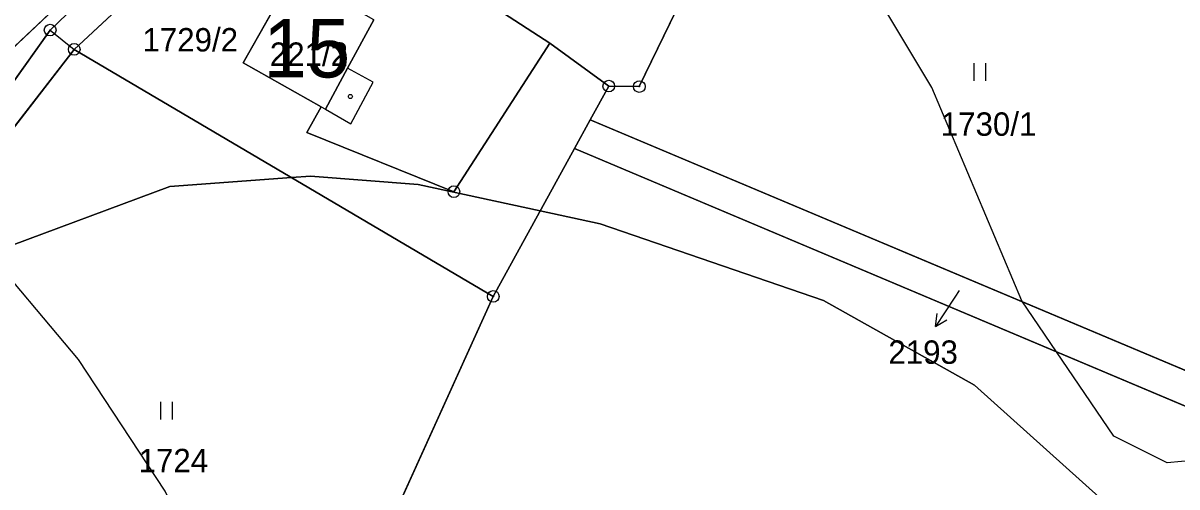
# Model space of a CAD drawing. Extents: x -706130 to -698555, y -971544 to -967260.
# Drawn here: x -703492.5 to -703393.8, y -970921.9 to -970882.2 of the extents above; entities that cross this region are included whole.
import ezdxf

# ---------------------------------------------------------------- set-up
doc = ezdxf.new("R2010")
doc.units = 0
for name, color, linetype in [('_Doplněk budov pro zastavěnost', 7, 'Continuous'), ('BPEJ hranice S', 7, 'Continuous'), ('BPEJ I-II trida ochrany S', 7, 'Continuous'), ('KN_Budovy', 7, 'Continuous'), ('KN_Budovy_cisla_domovni', 7, 'Continuous'), ('KN_Hranice_parcel', 7, 'Continuous'), ('KN_Hranice_parcel_vnitrni_kresba', 7, 'Continuous'), ('KN_Parcelni cisla', 7, 'Continuous'), ('KN_Parcelni cisla_sipky', 7, 'Continuous'), ('KN_Polygon parcely', 7, 'Continuous'), ('KN_POZEMKY_13_ZASTAVENA PLOCHA', 7, 'Continuous'), ('KN_POZEMKY_14_OSTATNI PLOCHA', 7, 'Continuous'), ('KN_POZEMKY_7_TTP', 7, 'Continuous'), ('KN_VYUZITI_17_ostatni plocha_ostatni komunikace', 7, 'Continuous'), ('KN_Značky bodu BP', 7, 'Continuous'), ('KN_Značky budov', 7, 'Continuous'), ('KN_Značky kultur', 7, 'Continuous'), ('Plochy smíšené nezastavěného území všeobecné S', 7, 'Continuous'), ('Plochy smíšené obytné venkovské S', 7, 'Continuous'), ('Plochy verejnych prostranstvi - komunikace ostatni S', 7, 'Continuous'), ('Plochy zemědělské všeobecné CELEK S', 7, 'Continuous'), ('Regulační bloky v krajině S', 7, 'Continuous'), ('Regulační bloky zastavěné S', 7, 'Continuous'), ('VÝŠKOPIS_vrstevnice hlavní', 7, 'Continuous'), ('VÝŠKOPIS_vrstevnice zesílená', 7, 'Continuous'), ('Zastavene uzemi N', 7, 'Continuous'), ('Zastavene uzemi plochy N', 7, 'Continuous')]:
    doc.layers.add(name, color=color, linetype=linetype)

msp = doc.modelspace()

# ---------------------------------------------------------------- linework, layer by layer
at = {"layer": '_Doplněk budov pro zastavěnost'}
for p, q in [((-703464.77, -970886.07), (-703466.67, -970889.57)), ((-703462.57, -970887.27), (-703464.77, -970886.07)), ((-703464.48, -970890.82), (-703462.57, -970887.27)), ((-703466.67, -970889.57), (-703464.48, -970890.82))]:
    msp.add_line(p, q, dxfattribs=at)
at = {"layer": 'BPEJ hranice S'}
for points in [[(-703386.57, -970993.95), (-703382.492, -970993.969), (-703379.613, -970960.46), (-703377.102, -970944.148), (-703377.829, -970943.478), (-703380.404, -970941.106), (-703382.48, -970939.193), (-703395.719, -970926.996), (-703411.117, -970913.185), (-703424.037, -970905.926), (-703443.152, -970899.375), (-703448.278, -970898.268), (-703458.727, -970896.011), (-703467.931, -970895.303), (-703469.556, -970895.422), (-703479.966, -970896.188), (-703494.877, -970901.721), (-703501.957, -970907.564), (-703506.735, -970917.479), (-703507.974, -970926.332), (-703508.073, -970932.448), (-703508.119, -970935.352)], [(-703494.877, -970901.721), (-703479.966, -970896.188), (-703469.556, -970895.422), (-703467.931, -970895.303), (-703458.727, -970896.011), (-703448.278, -970898.268), (-703443.152, -970899.375), (-703424.037, -970905.926), (-703411.117, -970913.185), (-703395.719, -970926.996)]]:
    msp.add_lwpolyline(points, dxfattribs=at)
at = {"layer": 'BPEJ I-II trida ochrany S'}
for p, q in [((-703473.71, -970885.6), (-703470.48, -970879.91)), ((-703451.9, -970881.05), (-703447.46, -970883.93)), ((-703447.46, -970883.93), (-703455.67, -970896.63)), ((-703467.02, -970889.37), (-703473.71, -970885.6)), ((-703468.24, -970891.57), (-703467.02, -970889.37)), ((-703445.35, -970892.94), (-703444.01, -970890.5)), ((-703444.01, -970890.5), (-703381.6, -970916.74)), ((-703455.67, -970896.63), (-703468.24, -970891.57)), ((-703381.44, -970919.86), (-703445.35, -970892.94))]:
    msp.add_line(p, q, dxfattribs=at)
at = {"layer": 'KN_Budovy'}
msp.add_lwpolyline([(-703462.53, -970881.95), (-703465.33, -970880.33), (-703469.39, -970877.98), (-703469.6, -970878.34), (-703470.48, -970879.91), (-703473.71, -970885.6), (-703467.02, -970889.37), (-703466.67, -970889.57), (-703464.77, -970886.07)], close=True, dxfattribs=at)
at = {"layer": 'KN_Hranice_parcel'}
for p, q in [((-703501.32, -970891.81), (-703474.88, -970866.84)), ((-703447.46, -970883.93), (-703451.9, -970881.05)), ((-703452.3, -970905.59), (-703488.16, -970884.46)), ((-703442.41, -970887.6), (-703447.46, -970883.93)), ((-703444.01, -970890.5), (-703442.41, -970887.6)), ((-703445.35, -970892.94), (-703444.01, -970890.5)), ((-703444.01, -970890.5), (-703381.6, -970916.74)), ((-703445.35, -970892.94), (-703452.3, -970905.59)), ((-703381.44, -970919.86), (-703445.35, -970892.94)), ((-703474.64, -970954.83), (-703452.3, -970905.59))]:
    msp.add_line(p, q, dxfattribs=at)
for points in [[(-703499.83, -970896.3), (-703490.22, -970882.81), (-703474.17, -970867.38), (-703459.68, -970853.66)], [(-703427.86, -970863.06), (-703439.8, -970887.64), (-703442.41, -970887.6)], [(-703471.32, -970868.48), (-703482.51, -970879.2), (-703488.16, -970884.46)], [(-703464.6, -970872.83), (-703465.33, -970880.33), (-703469.39, -970877.98), (-703469.6, -970878.34), (-703471.25, -970877.41), (-703472.14, -970878.97), (-703470.48, -970879.91), (-703473.71, -970885.6), (-703467.02, -970889.37), (-703468.24, -970891.57), (-703455.67, -970896.63), (-703447.46, -970883.93)], [(-703488.16, -970884.46), (-703498.45, -970897.74), (-703506.43, -970902.79)]]:
    msp.add_lwpolyline(points, dxfattribs=at)
at = {"layer": 'KN_Hranice_parcel_vnitrni_kresba'}
for p, q in [((-703462.53, -970881.95), (-703464.77, -970886.07)), ((-703466.67, -970889.57), (-703464.77, -970886.07)), ((-703462.57, -970887.27), (-703464.77, -970886.07)), ((-703464.48, -970890.82), (-703462.57, -970887.27)), ((-703467.02, -970889.37), (-703466.67, -970889.57)), ((-703466.67, -970889.57), (-703464.48, -970890.82))]:
    msp.add_line(p, q, dxfattribs=at)
at = {"layer": 'KN_Parcelni cisla_sipky'}
for p, q in [((-703412.44, -970905.07), (-703412.81, -970905.65)), ((-703412.81, -970905.65), (-703414.444, -970908.167)), ((-703414.444, -970908.167), (-703414.319, -970907.054)), ((-703414.444, -970908.167), (-703413.479, -970907.6))]:
    msp.add_line(p, q, dxfattribs=at)
at = {"layer": 'KN_Polygon parcely'}
for points in [[(-703389.31, -970823.75), (-703402.06, -970826.91), (-703418.87, -970828.7), (-703432.41, -970829.1), (-703437.23, -970829.33), (-703442.53, -970831.54), (-703448.86, -970837.18), (-703452.93, -970843.37), (-703459.68, -970853.66), (-703474.17, -970867.38), (-703490.22, -970882.81), (-703499.83, -970896.3)], [(-703498.45, -970897.74), (-703488.16, -970884.46), (-703482.51, -970879.2), (-703471.32, -970868.48), (-703457.45, -970855.18), (-703452.69, -970846.75), (-703451.29, -970844.27), (-703447.23, -970838.63), (-703441.75, -970833.26), (-703436.96, -970831.68), (-703432.27, -970831.14), (-703418.68, -970830.83), (-703411.87, -970830.14), (-703402.39, -970829.19), (-703388.15, -970825.71)]]:
    msp.add_lwpolyline(points, dxfattribs=at)
for points in [[(-703555.18, -970837.49), (-703557.44, -970858.68), (-703499.8, -970888.55), (-703501.32, -970891.81), (-703474.88, -970866.84), (-703506.21, -970849.47), (-703523.76, -970846.61)], [(-703499.83, -970896.3), (-703490.22, -970882.81), (-703474.17, -970867.38), (-703459.68, -970853.66), (-703452.93, -970843.37), (-703461.61, -970853.7), (-703472.43, -970864.49), (-703474.88, -970866.84), (-703501.32, -970891.81), (-703504.94, -970899.58)], [(-703452.69, -970846.75), (-703457.45, -970855.18), (-703471.32, -970868.48), (-703464.6, -970872.83), (-703464.26, -970869.43), (-703460.18, -970859.84), (-703445.87, -970865.98), (-703451.9, -970881.05), (-703447.46, -970883.93), (-703442.41, -970887.6), (-703439.8, -970887.64), (-703427.86, -970863.06), (-703450.25, -970848.36)], [(-703442.41, -970887.6), (-703444.01, -970890.5), (-703381.6, -970916.74), (-703385.88, -970899.31), (-703384.61, -970882.12), (-703415.26, -970870.34), (-703425.73, -970858.68), (-703427.86, -970863.06), (-703439.8, -970887.64)], [(-703442.41, -970887.6), (-703447.46, -970883.93), (-703455.67, -970896.63), (-703468.24, -970891.57), (-703467.02, -970889.37), (-703473.71, -970885.6), (-703470.48, -970879.91), (-703472.14, -970878.97), (-703471.25, -970877.41), (-703469.6, -970878.34), (-703469.39, -970877.98), (-703465.33, -970880.33), (-703464.6, -970872.83), (-703471.32, -970868.48), (-703482.51, -970879.2), (-703488.16, -970884.46), (-703452.3, -970905.59), (-703445.35, -970892.94), (-703444.01, -970890.5)], [(-703473.71, -970885.6), (-703467.02, -970889.37), (-703468.24, -970891.57), (-703455.67, -970896.63), (-703447.46, -970883.93), (-703451.9, -970881.05), (-703464.6, -970872.83), (-703465.33, -970880.33), (-703469.39, -970877.98), (-703469.6, -970878.34), (-703471.25, -970877.41), (-703472.14, -970878.97), (-703470.48, -970879.91)], [(-703500.98, -970937.23), (-703474.64, -970954.83), (-703452.3, -970905.59), (-703488.16, -970884.46), (-703498.45, -970897.74), (-703506.43, -970902.79), (-703509.39, -970909.15), (-703504.78, -970912.08), (-703512.43, -970929.51)], [(-703381.44, -970919.86), (-703381.6, -970916.74), (-703444.01, -970890.5), (-703445.35, -970892.94)], [(-703416.15, -970988.81), (-703392.04, -970989.52), (-703388.71, -970960.49), (-703382.11, -970937.93), (-703381.44, -970919.86), (-703445.35, -970892.94), (-703452.3, -970905.59), (-703474.64, -970954.83), (-703434.58, -970981.6), (-703427.14, -970986.12)]]:
    msp.add_lwpolyline(points, close=True, dxfattribs=at)
at = {"layer": 'KN_POZEMKY_13_ZASTAVENA PLOCHA'}
for p, q in [((-703473.71, -970885.6), (-703470.48, -970879.91)), ((-703451.9, -970881.05), (-703447.46, -970883.93)), ((-703447.46, -970883.93), (-703455.67, -970896.63)), ((-703467.02, -970889.37), (-703473.71, -970885.6)), ((-703468.24, -970891.57), (-703467.02, -970889.37)), ((-703455.67, -970896.63), (-703468.24, -970891.57))]:
    msp.add_line(p, q, dxfattribs=at)
at = {"layer": 'KN_POZEMKY_14_OSTATNI PLOCHA'}
for p, q in [((-703445.35, -970892.94), (-703444.01, -970890.5)), ((-703444.01, -970890.5), (-703381.6, -970916.74)), ((-703381.44, -970919.86), (-703445.35, -970892.94))]:
    msp.add_line(p, q, dxfattribs=at)
at = {"layer": 'KN_POZEMKY_7_TTP'}
for p, q in [((-703439.8, -970887.64), (-703427.86, -970863.06)), ((-703427.86, -970863.06), (-703439.8, -970887.64)), ((-703501.32, -970891.81), (-703474.88, -970866.84)), ((-703474.88, -970866.84), (-703501.32, -970891.81)), ((-703490.22, -970882.81), (-703474.17, -970867.38)), ((-703474.17, -970867.38), (-703490.22, -970882.81)), ((-703482.51, -970879.2), (-703488.16, -970884.46)), ((-703488.16, -970884.46), (-703482.51, -970879.2)), ((-703470.48, -970879.91), (-703473.71, -970885.6)), ((-703447.46, -970883.93), (-703451.9, -970881.05)), ((-703499.83, -970896.3), (-703490.22, -970882.81)), ((-703490.22, -970882.81), (-703499.83, -970896.3)), ((-703488.16, -970884.46), (-703498.45, -970897.74)), ((-703498.45, -970897.74), (-703488.16, -970884.46)), ((-703452.3, -970905.59), (-703488.16, -970884.46)), ((-703488.16, -970884.46), (-703452.3, -970905.59)), ((-703455.67, -970896.63), (-703447.46, -970883.93)), ((-703447.46, -970883.93), (-703442.41, -970887.6)), ((-703442.41, -970887.6), (-703447.46, -970883.93)), ((-703473.71, -970885.6), (-703467.02, -970889.37)), ((-703442.41, -970887.6), (-703444.01, -970890.5)), ((-703444.01, -970890.5), (-703442.41, -970887.6)), ((-703442.41, -970887.6), (-703439.8, -970887.64)), ((-703439.8, -970887.64), (-703442.41, -970887.6)), ((-703467.02, -970889.37), (-703468.24, -970891.57)), ((-703444.01, -970890.5), (-703445.35, -970892.94)), ((-703381.6, -970916.74), (-703444.01, -970890.5)), ((-703468.24, -970891.57), (-703455.67, -970896.63)), ((-703452.3, -970905.59), (-703445.35, -970892.94)), ((-703445.35, -970892.94), (-703452.3, -970905.59)), ((-703445.35, -970892.94), (-703381.44, -970919.86)), ((-703474.64, -970954.83), (-703452.3, -970905.59)), ((-703452.3, -970905.59), (-703474.64, -970954.83))]:
    msp.add_line(p, q, dxfattribs=at)
at = {"layer": 'KN_VYUZITI_17_ostatni plocha_ostatni komunikace'}
for p, q in [((-703445.35, -970892.94), (-703444.01, -970890.5)), ((-703444.01, -970890.5), (-703381.6, -970916.74)), ((-703381.44, -970919.86), (-703445.35, -970892.94))]:
    msp.add_line(p, q, dxfattribs=at)
at = {"layer": 'KN_Značky bodu BP'}
for centre, radius in [((-703490.22, -970882.81), 0.5), ((-703490.22, -970882.81), 0.0303), ((-703488.16, -970884.46), 0.5), ((-703488.16, -970884.46), 0.0303), ((-703442.41, -970887.6), 0.5), ((-703439.8, -970887.64), 0.5), ((-703442.41, -970887.6), 0.0303), ((-703439.8, -970887.64), 0.0303), ((-703455.67, -970896.63), 0.5), ((-703455.67, -970896.63), 0.0303), ((-703452.3, -970905.59), 0.5), ((-703452.3, -970905.59), 0.0303)]:
    msp.add_circle(centre, radius, dxfattribs=at)
at = {"layer": 'KN_Značky budov'}
msp.add_circle((-703464.527, -970888.489), 0.175, dxfattribs=at)
at = {"layer": 'KN_Značky kultur'}
for p, q in [((-703411.141, -970887.15), (-703411.141, -970885.65)), ((-703410.14, -970887.15), (-703410.14, -970885.65)), ((-703480.741, -970916.11), (-703480.741, -970914.61)), ((-703479.74, -970916.11), (-703479.74, -970914.61))]:
    msp.add_line(p, q, dxfattribs=at)
at = {"layer": 'Plochy smíšené nezastavěného území všeobecné S'}
for p, q in [((-703427.86, -970863.06), (-703439.8, -970887.64)), ((-703488.16, -970884.46), (-703498.45, -970897.74)), ((-703452.3, -970905.59), (-703488.16, -970884.46)), ((-703442.41, -970887.6), (-703444.01, -970890.5)), ((-703439.8, -970887.64), (-703442.41, -970887.6)), ((-703444.01, -970890.5), (-703445.35, -970892.94)), ((-703445.35, -970892.94), (-703452.3, -970905.59))]:
    msp.add_line(p, q, dxfattribs=at)
at = {"layer": 'Plochy smíšené obytné venkovské S'}
for p, q in [((-703482.51, -970879.2), (-703488.16, -970884.46)), ((-703488.16, -970884.46), (-703452.3, -970905.59)), ((-703444.01, -970890.5), (-703442.41, -970887.6)), ((-703445.35, -970892.94), (-703444.01, -970890.5)), ((-703452.3, -970905.59), (-703445.35, -970892.94))]:
    msp.add_line(p, q, dxfattribs=at)
msp.add_lwpolyline([(-703442.41, -970887.6), (-703439.8, -970887.64), (-703427.86, -970863.06)], dxfattribs=at)
at = {"layer": 'Plochy verejnych prostranstvi - komunikace ostatni S'}
for points in [[(-703474.17, -970867.38), (-703490.22, -970882.81), (-703499.83, -970896.3), (-703504.94, -970899.58), (-703506.43, -970902.79), (-703498.45, -970897.74), (-703488.16, -970884.46)], [(-703488.16, -970884.46), (-703482.51, -970879.2), (-703471.32, -970868.48)]]:
    msp.add_lwpolyline(points, dxfattribs=at)
at = {"layer": 'Plochy zemědělské všeobecné CELEK S'}
for p, q in [((-703474.88, -970866.84), (-703501.32, -970891.81)), ((-703501.32, -970891.81), (-703474.88, -970866.84)), ((-703490.22, -970882.81), (-703474.17, -970867.38)), ((-703499.83, -970896.3), (-703490.22, -970882.81))]:
    msp.add_line(p, q, dxfattribs=at)
at = {"layer": 'Regulační bloky v krajině S'}
for p, q in [((-703427.86, -970863.06), (-703439.8, -970887.64)), ((-703490.22, -970882.81), (-703474.17, -970867.38)), ((-703499.83, -970896.3), (-703490.22, -970882.81)), ((-703488.16, -970884.46), (-703498.45, -970897.74)), ((-703452.3, -970905.59), (-703488.16, -970884.46)), ((-703442.41, -970887.6), (-703444.01, -970890.5)), ((-703439.8, -970887.64), (-703442.41, -970887.6)), ((-703444.01, -970890.5), (-703445.35, -970892.94)), ((-703445.35, -970892.94), (-703452.3, -970905.59))]:
    msp.add_line(p, q, dxfattribs=at)
at = {"layer": 'Regulační bloky zastavěné S'}
for p, q in [((-703482.51, -970879.2), (-703488.16, -970884.46)), ((-703488.16, -970884.46), (-703452.3, -970905.59)), ((-703444.01, -970890.5), (-703442.41, -970887.6)), ((-703445.35, -970892.94), (-703444.01, -970890.5)), ((-703452.3, -970905.59), (-703445.35, -970892.94))]:
    msp.add_line(p, q, dxfattribs=at)
for points in [[(-703442.41, -970887.6), (-703439.8, -970887.64), (-703427.86, -970863.06)], [(-703474.17, -970867.38), (-703490.22, -970882.81), (-703499.83, -970896.3), (-703504.94, -970899.58), (-703506.43, -970902.79), (-703498.45, -970897.74), (-703488.16, -970884.46)], [(-703488.16, -970884.46), (-703482.51, -970879.2), (-703471.32, -970868.48)]]:
    msp.add_lwpolyline(points, dxfattribs=at)
at = {"layer": 'VÝŠKOPIS_vrstevnice hlavní'}
msp.add_lwpolyline([(-703462.711, -970966.155), (-703462.975, -970964.899), (-703471.821, -970939.932), (-703480.381, -970922.24), (-703487.8, -970910.969), (-703496.36, -970900.84), (-703509.771, -970887.572), (-703531.743, -970869.024), (-703537.164, -970863.317), (-703540.874, -970857.183), (-703542.586, -970850.049), (-703542.158, -970842.63), (-703540.018, -970834.07), (-703536.308, -970827.222), (-703529.603, -970821.229), (-703522.612, -970817.235), (-703507.489, -970811.671)], dxfattribs=at)
at = {"layer": 'VÝŠKOPIS_vrstevnice zesílená'}
msp.add_lwpolyline([(-703388.502, -970919.244), (-703394.636, -970919.815), (-703399.202, -970917.532), (-703407.049, -970905.976), (-703414.753, -970887.714), (-703421.601, -970876.301), (-703426.167, -970871.878), (-703431.873, -970867.883), (-703452.56, -970858.324), (-703454.272, -970856.469), (-703455.842, -970853.045), (-703455.129, -970850.049), (-703448.994, -970841.632), (-703436.867, -970830.788), (-703432.301, -970824.511), (-703428.877, -970814.667)], dxfattribs=at)
at = {"layer": 'Zastavene uzemi N'}
msp.add_lwpolyline([(-703490.22, -970882.81), (-703488.16, -970884.46), (-703452.3, -970905.59), (-703445.35, -970892.94), (-703444.01, -970890.5), (-703442.41, -970887.6), (-703439.8, -970887.64), (-703427.86, -970863.06), (-703425.73, -970858.68), (-703411.87, -970830.14), (-703412.123, -970827.982), (-703418.87, -970828.7), (-703432.41, -970829.1), (-703437.23, -970829.33), (-703442.53, -970831.54), (-703448.86, -970837.18), (-703452.93, -970843.37), (-703459.68, -970853.66), (-703474.17, -970867.38)], close=True, dxfattribs=at)
at = {"layer": 'Zastavene uzemi plochy N'}
msp.add_lwpolyline([(-703490.22, -970882.81), (-703488.16, -970884.46), (-703452.3, -970905.59), (-703445.35, -970892.94), (-703444.01, -970890.5), (-703442.41, -970887.6), (-703439.8, -970887.64), (-703427.86, -970863.06), (-703425.73, -970858.68), (-703411.87, -970830.14), (-703412.123, -970827.982), (-703418.87, -970828.7), (-703432.41, -970829.1), (-703437.23, -970829.33), (-703442.53, -970831.54), (-703448.86, -970837.18), (-703452.93, -970843.37), (-703459.68, -970853.66), (-703474.17, -970867.38)], close=True, dxfattribs=at)

# ---------------------------------------------------------------- texts
at = {"layer": 'KN_Budovy_cisla_domovni'}
msp.add_text('15', height=5, dxfattribs=at).set_placement((-703471.982, -970886.864))
at = {"layer": 'KN_Parcelni cisla'}
for s, p in [('1729/2', (-703482.32, -970884.64)), ('221/2', (-703471.42, -970885.87)), ('1730/1', (-703414, -970891.85)), ('2193', (-703418.484, -970911.35)), ('1724', (-703482.65, -970920.62))]:
    msp.add_text(s, height=2, dxfattribs=at).set_placement(p)

doc.saveas('drawing.dxf')
